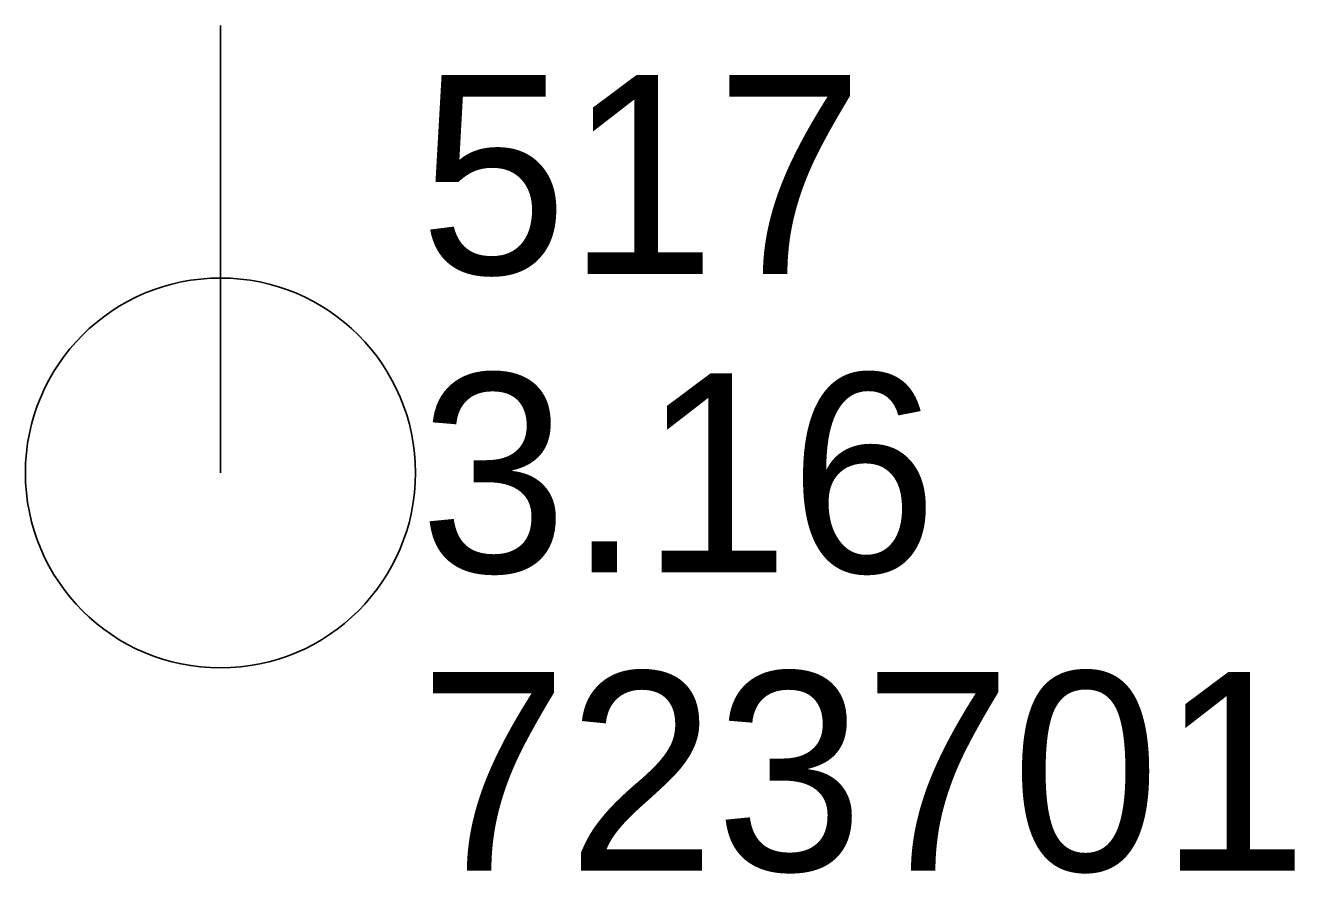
# Model space of a CAD drawing. Extents: x 3040896 to 3051146, y 687568 to 732976.
# Drawn here: x 3049391.92 to 3049407.86, y 689669.32 to 689679.98 of the extents above; entities that cross this region are included whole.
import ezdxf

# ---------------------------------------------------------------- set-up
doc = ezdxf.new("R2010")
doc.units = 0
for name, color, linetype in [('Exist Utilities Power Pole CELL', 7, 'Continuous'), ('Exist Utilities Power Pole Cogo Comment', 7, 'Continuous'), ('Exist Utilities Power Pole Cogo Elevation', 7, 'Continuous'), ('Exist Utilities Power Pole Cogo Number', 7, 'Continuous')]:
    doc.layers.add(name, color=color, linetype=linetype)

# ---------------------------------------------------------------- blocks, each defined once
blk = doc.blocks.new('EXIST UTILITIES POWER POLE')
at = {"layer": 'Exist Utilities Power Pole CELL'}
for q in [(0, 0.1125), (0, 0)]:
    blk.add_line((0, 0), q, dxfattribs=at)
blk.add_circle((0, 0), 0.049, dxfattribs=at)

msp = doc.modelspace()

# ---------------------------------------------------------------- block references
at = {"layer": 'Exist Utilities Power Pole CELL', "xscale": 50, "yscale": 50}
msp.add_blockref('EXIST UTILITIES POWER POLE', (3049394.369, 689674.357), dxfattribs=at)

# ---------------------------------------------------------------- texts
at = {"layer": 'Exist Utilities Power Pole Cogo Comment'}
msp.add_text('723701', height=2.5, dxfattribs=at).set_placement((3049396.869, 689669.357))
at = {"layer": 'Exist Utilities Power Pole Cogo Elevation'}
msp.add_text('3.16', height=2.5, dxfattribs=at).set_placement((3049396.869, 689673.107))
at = {"layer": 'Exist Utilities Power Pole Cogo Number'}
msp.add_text('517', height=2.5, dxfattribs=at).set_placement((3049396.869, 689676.857))

doc.saveas('drawing.dxf')
